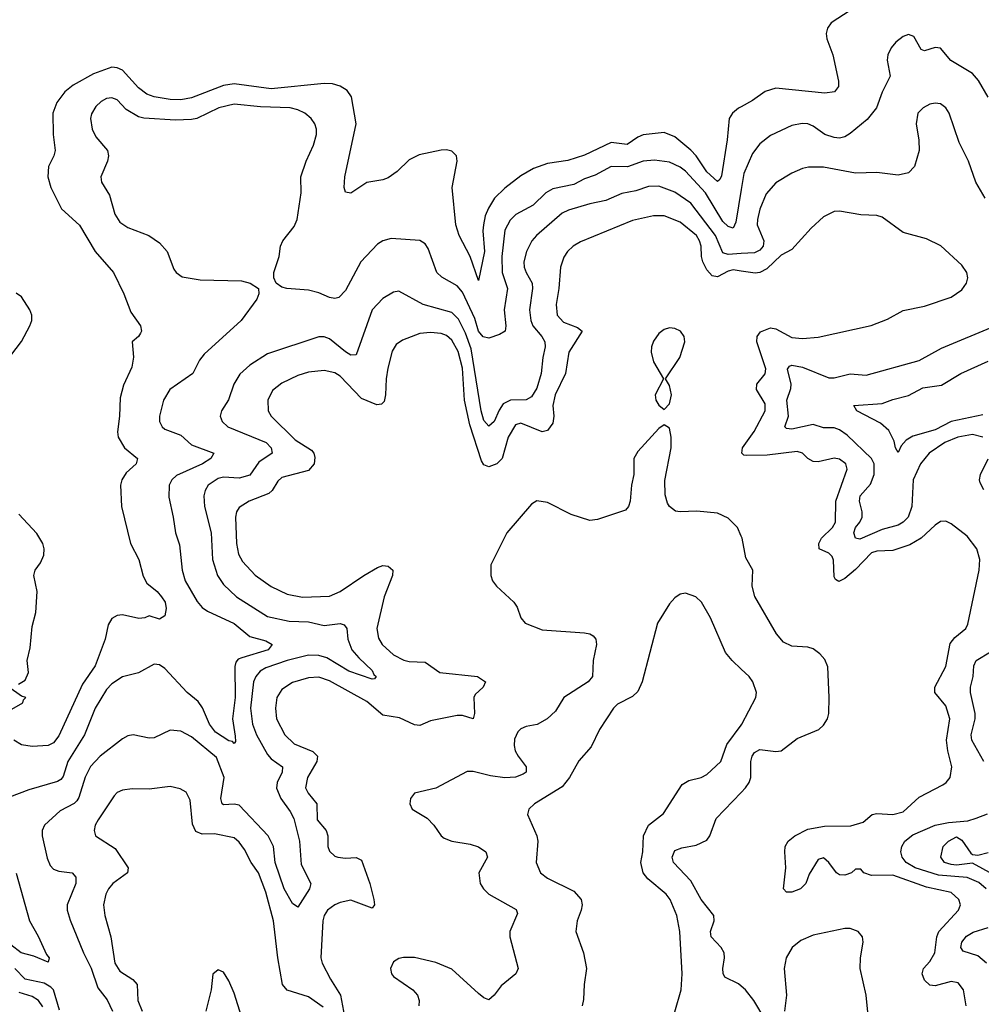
# Model space of a CAD drawing. Header units: inches. Extents: x 1694797 to 1849917, y 907313 to 1017959.
# Tile 649 of 656: x 1817283 to 1820904, y 943656 to 947362. Entities that reach past the tile are written whole.
import ezdxf

# ---------------------------------------------------------------- set-up
doc = ezdxf.new("R2010")
doc.units = ezdxf.units.IN
doc.header["$MEASUREMENT"] = 0
doc.layers.add('B8914', color=7, linetype='Continuous')
doc.layers.add('B8924', color=7, linetype='Continuous')

msp = doc.modelspace()

# ---------------------------------------------------------------- linework, layer by layer
at = {"layer": 'B8914', "color": 5}
for points, elevation in [([(1820000, 947034.1), (1819990, 947028.6), (1819967.4, 947010), (1819954.1, 946990), (1819946.8, 946910), (1819925.8, 946774.2), (1819919.5, 946760.5), (1819910, 946753.3), (1819870, 946789.5), (1819830, 946849.9), (1819810, 946871.3), (1819750, 946920.9), (1819710, 946937.2), (1819630, 946928.6), (1819610, 946920.4), (1819570, 946892.3), (1819510, 946899.9), (1819410, 946852.2), (1819347.5, 946832.5), (1819270, 946821), (1819218, 946802), (1819170, 946773.7), (1819110, 946727.8), (1819071.1, 946690), (1819047.6, 946652.4), (1819036, 946624), (1819029.2, 946590), (1819027, 946567), (1819033, 946490), (1819010, 946380.7), (1818979.3, 946470), (1818937.3, 946550), (1818924.8, 946590), (1818911.8, 946730), (1818929.7, 946830), (1818927.3, 946850), (1818910, 946867.3), (1818890, 946872.4), (1818870, 946871), (1818787.2, 946852.8), (1818750, 946834.7), (1818703.8, 946790), (1818670, 946766.9), (1818650, 946758.9), (1818590, 946749.6), (1818530, 946709.6), (1818510, 946712.7), (1818504.2, 946730), (1818507, 946770), (1818549.4, 946970), (1818532, 947072), (1818515.6, 947095.6), (1818490, 947112.2), (1818460.4, 947120.4), (1818430, 947122), (1818230, 947101.5), (1818090, 947120.9), (1818050, 947114.9), (1817930, 947068), (1817890, 947060.4), (1817850, 947061), (1817790, 947071), (1817761.6, 947081.6), (1817730, 947105.4), (1817670, 947171.7), (1817650, 947181.3), (1817630, 947183.2), (1817561.3, 947158.7), (1817484.5, 947115.5), (1817452.8, 947090), (1817422.7, 947050), (1817408, 947010), (1817409.5, 946929.5), (1817417.1, 946870), (1817412.2, 946850), (1817391.9, 946810), (1817389, 946770), (1817400.1, 946730), (1817440.6, 946650), (1817508.9, 946588.9), (1817567.3, 946490), (1817636.8, 946410), (1817674.9, 946330), (1817701.3, 946261.3), (1817737.8, 946210), (1817741.3, 946190), (1817738, 946182), (1817730.3, 946169.7), (1817706.4, 946150), (1817711.8, 946091.8), (1817705.9, 946054.1), (1817673.8, 945986.1), (1817661.8, 945938.1), (1817659.3, 945870), (1817651.2, 945810), (1817653.6, 945790), (1817677.8, 945750), (1817727, 945710), (1817721.1, 945690), (1817684, 945656), (1817667.6, 945630), (1817663.2, 945610), (1817666.3, 945530), (1817700.2, 945390), (1817731.1, 945330), (1817747.7, 945267.7), (1817761.5, 945241.5), (1817800.2, 945210), (1817817.5, 945190), (1817830.9, 945170), (1817834.8, 945145.2), (1817830, 945118), (1817810, 945105.2), (1817770, 945118), (1817754, 945110), (1817732.1, 945107.9), (1817670, 945121.5), (1817650, 945119.1), (1817630, 945108), (1817616.2, 945083.8), (1817605.4, 945030), (1817567.8, 944930), (1817519.2, 944860.8), (1817430, 944666.6), (1817410, 944640.5), (1817390, 944629.7), (1817330, 944626.6), (1817290, 944632.7), (1817261.2, 944650)], 620), ([(1820000, 946722.8), (1819979.6, 946600.3), (1819970, 946577.1), (1819950, 946582.9), (1819930, 946602.3), (1819864.9, 946710), (1819790, 946792), (1819770, 946806.7), (1819730, 946825.2), (1819672.7, 946832.7), (1819630, 946829), (1819571.5, 946808.5), (1819510, 946809.9), (1819450, 946776.7), (1819410, 946762.5), (1819370, 946741.3), (1819290, 946725.8), (1819263.8, 946710), (1819216.2, 946663.8), (1819150.9, 946629.1), (1819130, 946607.8), (1819110.1, 946570), (1819099, 946470), (1819099.9, 946410), (1819119.3, 946350), (1819107.3, 946270), (1819114, 946210), (1819110.9, 946190), (1819090, 946176.4), (1819050, 946162.8), (1819028.2, 946168.2), (1819010.7, 946190), (1818996.7, 946236.7), (1818950, 946336.7), (1818930, 946359.6), (1818872.5, 946392.5), (1818854.2, 946410), (1818820.9, 946500.9), (1818810, 946518), (1818790, 946531.1), (1818682, 946538), (1818650, 946529.8), (1818630, 946516.4), (1818567.2, 946450), (1818510, 946342), (1818484.1, 946315.9), (1818470, 946312.1), (1818450, 946316.8), (1818410, 946334.2), (1818370, 946344.1), (1818288.7, 946350), (1818270, 946355.1), (1818249.3, 946370), (1818239.6, 946390), (1818240.5, 946410), (1818260.4, 946470), (1818265.6, 946510), (1818274.2, 946530), (1818316.9, 946583.1), (1818327.5, 946610), (1818342.8, 946710), (1818341.6, 946770), (1818361.1, 946830), (1818389.8, 946890), (1818400.4, 946930), (1818401, 946950), (1818393.7, 946970), (1818380.4, 946990), (1818356.4, 947010), (1818330, 947023), (1818301.2, 947030), (1818190, 947033.9), (1818090, 947043.9), (1818033.1, 947030), (1817949.7, 946990.3), (1817930, 946985.7), (1817870, 946984.3), (1817750.8, 946990.8), (1817730, 946995.9), (1817684, 947024), (1817650, 947060.7), (1817630, 947068.3), (1817610, 947065.2), (1817590, 947054.6), (1817570, 947035.6), (1817552.9, 947007.1), (1817550.2, 946990), (1817555.5, 946950), (1817570, 946921.1), (1817613.4, 946870), (1817617.4, 946850), (1817614.3, 946830), (1817589.1, 946770), (1817591.6, 946750), (1817621.5, 946701.5), (1817640.7, 946630), (1817660.1, 946600.1), (1817690, 946579.7), (1817769.3, 946549.3), (1817810, 946521.7), (1817838.5, 946490), (1817863.1, 946423.1), (1817872.4, 946410), (1817894.3, 946394.3), (1817963.1, 946383.1), (1818118.4, 946378.4), (1818150.8, 946370), (1818182, 946350), (1818183.8, 946330), (1818175.8, 946310), (1818117.3, 946230), (1817977.2, 946102.8), (1817959.8, 946080.2), (1817934.9, 946030), (1817848.3, 945970), (1817824.1, 945930), (1817809.2, 945870), (1817809.2, 945850), (1817819.1, 945830), (1817830, 945820.2), (1817890, 945798), (1817930, 945761.3), (1818014.3, 945730), (1818003.2, 945710), (1817971, 945690), (1817874, 945646), (1817856.3, 945630), (1817845.9, 945610), (1817844.2, 945564.2), (1817861.3, 945490), (1817869.3, 945430), (1817884.8, 945384.8), (1817894.6, 945290), (1817905.8, 945250), (1817951.3, 945171.3), (1817970, 945149.4), (1817990, 945135.8), (1818090, 945088.9), (1818150, 945040.4), (1818210, 945024.1), (1818233.7, 945010), (1818218.2, 944990), (1818119.6, 944960.4), (1818105.7, 944954.3), (1818096.5, 944943.5), (1818092.5, 944927.5), (1818093.8, 944810), (1818084.1, 944730), (1818094.9, 944665.1), (1818095.4, 944644.6), (1818090, 944636.9), (1818084.4, 944644.4), (1818070, 944647.1), (1818020.3, 944680.3), (1817997.4, 944710), (1817971.4, 944771.4), (1817955, 944795), (1817913.3, 944830), (1817830, 944919.2), (1817810, 944933.1), (1817790, 944935.6), (1817730, 944903.5), (1817670, 944888.9), (1817630, 944862), (1817610, 944840.7), (1817567.4, 944770), (1817527.2, 944670), (1817464.4, 944570), (1817446.3, 944513.7), (1817437.7, 944502.3), (1817425.7, 944494.3), (1817317.5, 944462.5), (1817245, 944435)], 640), ([(1820000, 946481.5), (1819950, 946478.5), (1819930, 946484), (1819902.9, 946550), (1819810, 946670.9), (1819750, 946712.9), (1819690, 946735.3), (1819650, 946733.6), (1819602.3, 946717.7), (1819550, 946708.1), (1819490, 946681.1), (1819430, 946668.7), (1819350, 946645.2), (1819326, 946634), (1819228.5, 946550), (1819211.6, 946530), (1819191, 946489), (1819181.7, 946450), (1819182.7, 946430), (1819190, 946410.3), (1819212.5, 946370), (1819214.2, 946350), (1819202.6, 946270), (1819207.2, 946230), (1819215.7, 946210), (1819248.9, 946170), (1819259.8, 946150), (1819261.5, 946130), (1819252.3, 946090), (1819246.2, 946030), (1819230, 945974.8), (1819210, 945942.5), (1819190, 945931), (1819130.7, 945929.3), (1819103.7, 945916.3), (1819087.9, 945892.1), (1819070, 945848.9), (1819050, 945832.3), (1819030, 945853.1), (1819020.3, 945890), (1818983.5, 946123.5), (1818961.9, 946181.9), (1818935.1, 946235.1), (1818910, 946259.9), (1818801.7, 946290), (1818710, 946339.8), (1818690, 946336.4), (1818650, 946311.9), (1818610.6, 946269.4), (1818550, 946100.4), (1818530, 946099.1), (1818510, 946111.2), (1818450, 946161.2), (1818430, 946167.8), (1818410, 946167.7), (1818216.3, 946103.7), (1818150, 946062), (1818112.1, 946027.9), (1818089.6, 945990.4), (1818068.8, 945931.2), (1818043.1, 945890), (1818037.4, 945870), (1818046, 945850), (1818066.5, 945830), (1818211, 945770), (1818230.2, 945750), (1818233.6, 945730), (1818183.2, 945696.8), (1818150, 945646.9), (1818110, 945636.1), (1818050, 945640.4), (1818030, 945635.5), (1817992.6, 945610), (1817980.8, 945590), (1817976.6, 945570), (1817978.8, 945530), (1818003.4, 945430), (1818009.6, 945330), (1818027.8, 945270), (1818050, 945236.3), (1818099, 945190), (1818215.8, 945115.8), (1818297.4, 945097.4), (1818370, 945095.6), (1818430, 945081.3), (1818489.3, 945089.3), (1818504.3, 945084.3), (1818515.2, 945070), (1818518.5, 945030), (1818533.9, 944990), (1818559.5, 944959.5), (1818610, 944912.5), (1818616.9, 944896.9), (1818625.3, 944890), (1818619.4, 944880.6), (1818610, 944879.2), (1818521.8, 944910), (1818439.3, 944959.3), (1818410, 944968.2), (1818370.1, 944969.9), (1818290, 944949.5), (1818210, 944922.2), (1818188.8, 944910), (1818172.5, 944890), (1818163.9, 944870), (1818152.5, 944770), (1818159.4, 944710), (1818175, 944670), (1818215.9, 944595.9), (1818230, 944579.8), (1818272.5, 944550), (1818271.3, 944530), (1818251.9, 944490), (1818250, 944468.7), (1818265.8, 944430), (1818301.8, 944381.8), (1818314.8, 944354.8), (1818336.1, 944270), (1818342.3, 944182.3), (1818379.6, 944110), (1818374, 944090), (1818330, 944021.6), (1818310, 944034.8), (1818279.2, 944090), (1818245.6, 944190), (1818238.7, 944250), (1818218.8, 944290), (1818110, 944405), (1818090, 944409.3), (1818050, 944406), (1818045.1, 944410), (1818040.8, 944430), (1818053.3, 944510), (1818024.6, 944584.6), (1817930, 944662.9), (1817890, 944683.7), (1817850, 944687.6), (1817790, 944658.2), (1817770, 944657.8), (1817710, 944669.8), (1817690, 944666.6), (1817670, 944654.8), (1817585.9, 944590), (1817550, 944550.6), (1817530.2, 944510.2), (1817506, 944434), (1817498, 944422), (1817488.1, 944411.9), (1817435.5, 944384.5), (1817376.5, 944330), (1817367.9, 944310), (1817368.1, 944290), (1817386.3, 944206.3), (1817397.6, 944177.6), (1817410, 944164.7), (1817430, 944157.1), (1817480.7, 944150), (1817494.7, 944134.7), (1817494.6, 944110), (1817461.7, 944030), (1817461.6, 944010), (1817472.9, 943972.9), (1817522.9, 943850), (1817552, 943792), (1817577.7, 943717.7), (1817611.9, 943671.9), (1817632.2, 943630)], 660), ([(1820000, 946415.9), (1819970, 946420.8), (1819950, 946416), (1819910, 946393.5), (1819890, 946397.9), (1819870, 946420.4), (1819854.9, 946450), (1819849.6, 946470), (1819848.7, 946510), (1819843.1, 946530), (1819830.7, 946550), (1819770, 946600.2), (1819710, 946623.4), (1819670, 946623.9), (1819590, 946605.5), (1819394, 946526), (1819366.7, 946510), (1819346.2, 946490), (1819331.4, 946468.6), (1819319.4, 946430), (1819313.2, 946350), (1819302.6, 946290), (1819307.1, 946250), (1819330, 946223.9), (1819382.9, 946202.9), (1819400.8, 946190), (1819350.7, 946110), (1819337.9, 946030), (1819298.8, 945950), (1819290.6, 945910), (1819293.6, 945870), (1819290, 945843), (1819270, 945815.9), (1819250, 945810.6), (1819170, 945843.2), (1819150, 945836.8), (1819122.2, 945790), (1819099.2, 945710), (1819079.5, 945690), (1819050, 945678.5), (1819030, 945686), (1819021.8, 945701.8), (1818977.5, 945837.5), (1818958, 945930), (1818950.9, 946050), (1818933.4, 946113.4), (1818910, 946155.8), (1818890, 946173.4), (1818870, 946180.9), (1818830, 946184.9), (1818790, 946180.5), (1818724.4, 946155.6), (1818700.3, 946139.7), (1818685.7, 946114.3), (1818669.6, 946050.4), (1818662.7, 946010), (1818661, 945950), (1818654.8, 945925.2), (1818645.3, 945914.7), (1818628.2, 945911.8), (1818570, 945935.5), (1818490, 946019.9), (1818470, 946032.2), (1818430, 946041.5), (1818370, 946035.3), (1818330, 946022.3), (1818270, 945994.2), (1818234.4, 945965.6), (1818217, 945930), (1818219.1, 945890), (1818229.4, 945870), (1818320.8, 945780.8), (1818381.3, 945741.3), (1818390.7, 945730), (1818394, 945714), (1818392.1, 945690), (1818370, 945665.1), (1818270, 945638.1), (1818255, 945625), (1818233.7, 945590), (1818221.3, 945578.7), (1818146.5, 945550), (1818110, 945526), (1818099.8, 945510), (1818095.7, 945490), (1818099.8, 945390), (1818107.3, 945350), (1818122.3, 945322.3), (1818170, 945271), (1818230, 945228.2), (1818290, 945199.5), (1818348.5, 945188.5), (1818450, 945191.8), (1818490, 945210.1), (1818578.2, 945270), (1818630, 945299.5), (1818650, 945307), (1818670, 945305.5), (1818687.6, 945290), (1818687, 945270), (1818655.3, 945190), (1818628.1, 945070), (1818633.8, 945033.8), (1818647.5, 945010), (1818690, 944970.9), (1818730, 944951.4), (1818750, 944945.8), (1818810, 944943.8), (1818864.4, 944904.4), (1819006.8, 944890), (1819037.4, 944870), (1819027.8, 944850), (1818997.9, 944822.1), (1818992.5, 944810), (1818995.9, 944750), (1818990.1, 944729.9), (1818950, 944742.3), (1818930, 944743.4), (1818830, 944722.7), (1818790, 944705.5), (1818770, 944707.6), (1818713.5, 944733.5), (1818650, 944743.8), (1818590, 944795.2), (1818450, 944873.3), (1818410, 944886.7), (1818370, 944885.1), (1818310, 944866.6), (1818270, 944840.7), (1818251.4, 944810), (1818245.7, 944770), (1818249.6, 944730), (1818281, 944670), (1818316.1, 944636.1), (1818387.1, 944607.1), (1818404.6, 944590), (1818402.4, 944570), (1818366.2, 944510), (1818359.8, 944470), (1818369.4, 944450), (1818401.5, 944410), (1818403.4, 944350), (1818436.8, 944310), (1818443.3, 944290), (1818443, 944250), (1818450, 944232.2), (1818470, 944213.8), (1818480.5, 944210), (1818510, 944205.9), (1818550, 944207.8), (1818570, 944198.5), (1818601.5, 944110), (1818616.8, 944050), (1818619.6, 944030), (1818610, 944017.4), (1818530, 944047.3), (1818490, 944039.2), (1818469.3, 944030), (1818442.5, 944010), (1818429, 943990), (1818424.2, 943970), (1818416.8, 943830), (1818421.9, 943810), (1818453.4, 943750), (1818490.9, 943690), (1818510.1, 943590)], 680), ([(1817230, 946071.1), (1817290, 946150.2), (1817321.3, 946210), (1817328.5, 946230), (1817328.4, 946250), (1817321.7, 946270), (1817290, 946319.2), (1817270, 946332.3)], 620), ([(1820000, 945418), (1819985.1, 945450), (1819950, 945485.1), (1819910, 945504.8), (1819832.4, 945512.4), (1819770, 945509.1), (1819752.3, 945512.3), (1819730, 945529.8), (1819722.3, 945542.3), (1819713.4, 945573.5), (1819712.1, 945627.9), (1819735.6, 945750), (1819736.3, 945790), (1819730, 945824), (1819710, 945837.2), (1819690, 945822.9), (1819610, 945736.9), (1819594.9, 945710), (1819595.8, 945650), (1819586.2, 945610), (1819581.1, 945550), (1819575.5, 945530), (1819564.1, 945515.9), (1819459, 945481), (1819430, 945477.3), (1819359.6, 945499.6), (1819270, 945545), (1819230, 945551), (1819210, 945538.9), (1819117.3, 945430), (1819057.3, 945310), (1819057.4, 945270), (1819063.1, 945250), (1819078.4, 945230), (1819143.2, 945170), (1819155.8, 945150), (1819170.3, 945110), (1819186.7, 945090), (1819250, 945065.1), (1819410, 945054), (1819430.1, 945050.1), (1819442.1, 945042.1), (1819452.2, 945030), (1819454.5, 945010), (1819442.7, 944950), (1819440.2, 944890), (1819423.6, 944870), (1819331.4, 944810), (1819300.9, 944759.1), (1819269.5, 944730.5), (1819231.2, 944708.8), (1819190, 944701.2), (1819170, 944692.8), (1819158.7, 944681.3), (1819146.2, 944653.8), (1819145.4, 944630), (1819149.2, 944610), (1819159.6, 944590), (1819190.1, 944550), (1819190.1, 944530), (1819178.5, 944521.5), (1819149.3, 944510.7), (1819110, 944508.4), (1819055.7, 944515.7), (1818990, 944531.7), (1818967.6, 944532.4), (1818850, 944469.8), (1818769.2, 944450.8), (1818754, 944430), (1818752, 944410), (1818761.3, 944390), (1818816.9, 944356.9), (1818842.8, 944330), (1818869.4, 944289.4), (1818880.7, 944280.7), (1818910, 944270.2), (1818978.9, 944258.9), (1819010, 944247.8), (1819037.6, 944230), (1819044.1, 944210), (1819011.3, 944150), (1819017.3, 944110), (1819029, 944090), (1819048.9, 944070), (1819152.9, 944012.9), (1819157.2, 943997.2), (1819128.3, 943930), (1819128.3, 943910), (1819160.2, 943790), (1819151.2, 943770), (1819095.3, 943724.7), (1819070, 943689.7), (1819050, 943672.7), (1819030, 943679.5), (1819010, 943695.9), (1818910, 943788.3), (1818850, 943813.6), (1818770, 943831.7), (1818728, 943831.9), (1818710, 943828.7), (1818690, 943815.6), (1818678.6, 943790), (1818682.4, 943770), (1818690, 943760.3), (1818763.2, 943710), (1818780.6, 943690), (1818787.3, 943670), (1818786, 943650)], 720), ([(1817278.8, 944861.2), (1817303.9, 944876.1), (1817315.8, 944904.2), (1817311.1, 944950), (1817322.8, 944997.2), (1817330, 945077.3), (1817343.7, 945130), (1817348.8, 945210), (1817335.9, 945270), (1817341.7, 945290), (1817362, 945318), (1817373.8, 945346.2), (1817375.2, 945370), (1817370.7, 945390), (1817347.7, 945427.7), (1817280.4, 945500.4)], 620), ([(1820000, 944917.7), (1819965.4, 944950), (1819940.4, 944980.4), (1819884, 945110), (1819850, 945169.4), (1819829, 945190), (1819790, 945203.7), (1819770, 945199.3), (1819750, 945186), (1819730, 945162.7), (1819684.9, 945090), (1819626.3, 944870), (1819610, 944832.6), (1819590, 944813.8), (1819534.1, 944785.9), (1819518.4, 944770), (1819466.2, 944690), (1819435.3, 944624.7), (1819388.3, 944571.7), (1819352.6, 944510), (1819325.1, 944474.9), (1819221.3, 944410), (1819199.5, 944390), (1819194.9, 944370), (1819230.3, 944290), (1819234.3, 944270), (1819227.8, 944190), (1819244.6, 944150), (1819270.5, 944130), (1819370, 944082), (1819396.5, 944050), (1819400.7, 944030), (1819397.6, 944010), (1819382, 943970), (1819376.9, 943930), (1819405.3, 943850), (1819416.9, 943790), (1819407.9, 943730), (1819405.8, 943674.1), (1819400.3, 943650)], 740), ([(1817252.9, 944767.1), (1817295.3, 944790), (1817298, 944802), (1817306, 944810), (1817290, 944815.3), (1817242.7, 944850)], 620), ([(1819750, 943627.3), (1819774, 943710), (1819777.2, 943770), (1819769.1, 943930), (1819756.8, 943990), (1819732.2, 944050), (1819717.1, 944070), (1819647.8, 944127.8), (1819629.9, 944150), (1819622.3, 944190), (1819629.5, 944230), (1819632.2, 944290), (1819650, 944330.2), (1819706.7, 944373.3), (1819776.8, 944483.2), (1819802.4, 944497.6), (1819849.4, 944510), (1819870, 944520.7), (1819922.4, 944570), (1819945.8, 944634.2), (1820000, 944706.9)], 740), ([(1818425.4, 943645.4), (1818370, 943683.9), (1818290, 943708.7), (1818273.2, 943730), (1818254.7, 943830), (1818238.8, 943970), (1818210, 944077.3), (1818181.7, 944150), (1818154.8, 944190), (1818130, 944238.7), (1818110, 944266.6), (1818090, 944282.8), (1818016.8, 944296.8), (1817970, 944296.1), (1817945.7, 944305.7), (1817933.2, 944333.2), (1817924.6, 944424.6), (1817910, 944454.7), (1817886.7, 944466.7), (1817850, 944476), (1817770, 944465.3), (1817706.3, 944466.3), (1817670, 944462), (1817650, 944452.4), (1817638.9, 944441), (1817579, 944350), (1817567.6, 944330), (1817563.2, 944310), (1817569, 944290), (1817642.5, 944242.5), (1817691.5, 944170), (1817689.3, 944150), (1817634.3, 944110), (1817618, 944090), (1817607.5, 944070), (1817598.3, 944030), (1817603.1, 943990), (1817626, 943910), (1817641.5, 943810), (1817660.2, 943780.2), (1817709.2, 943749.2), (1817725.3, 943730), (1817727.7, 943670), (1817744.6, 943630)], 680), ([(1820000, 943723.8), (1819990, 943732.7), (1819938.2, 943758.2), (1819931.7, 943771.7), (1819930.6, 943790), (1819937, 943830), (1819935.2, 943850), (1819924.1, 943870), (1819886.4, 943910), (1819883.8, 943930), (1819898.4, 943970), (1819896.7, 943990), (1819849.4, 944050), (1819810, 944120.5), (1819744.2, 944190), (1819739.4, 944210), (1819750, 944234), (1819775.7, 944244.3), (1819830, 944255), (1819870, 944274), (1819881.1, 944290), (1819905.1, 944354.9), (1820000, 944453.3)], 720), ([(1817270, 944148.9), (1817320.2, 943970), (1817352.7, 943912.7), (1817383.7, 943843.7), (1817394.6, 943830), (1817390, 943814), (1817336.9, 943836.9), (1817288.3, 943850), (1817250, 943879.4)], 640), ([(1817433.2, 943633.2), (1817410, 943709.8), (1817400.6, 943720.6), (1817375.1, 943735.1), (1817303.6, 943750), (1817265.4, 943790)], 660), ([(1818125.8, 943585.8), (1818090, 943697), (1818070, 943743.7), (1818050, 943777), (1818030, 943786), (1818010.5, 943769.5), (1818003.9, 943710), (1817984, 943630)], 720), ([(1817370, 943645.7), (1817354.3, 943670), (1817330, 943684.8), (1817280.5, 943700.5)], 680)]:
    msp.add_lwpolyline(points, dxfattribs=dict(at, elevation=elevation))
at = {"layer": 'B8914', "color": 5, "elevation": 720}
msp.add_lwpolyline([(1819730, 946202), (1819710, 946196.3), (1819690, 946180.5), (1819670, 946152), (1819662, 946130), (1819660.8, 946110), (1819670, 946074), (1819707.7, 946010), (1819675.8, 945950), (1819678.4, 945930), (1819690, 945910.7), (1819710, 945894.8), (1819730, 945916), (1819736.8, 945950), (1819730, 945985.2), (1819714, 946010), (1819768.2, 946090), (1819787.1, 946150), (1819785.1, 946170), (1819771.5, 946190), (1819750, 946199.7)], close=True, dxfattribs=at)
at = {"layer": 'B8924', "color": 5}
for points, elevation in [([(1820410, 947396.5), (1820338.5, 947350), (1820324.2, 947330), (1820319.7, 947310), (1820322, 947290), (1820345, 947230), (1820366.3, 947130), (1820365.7, 947110), (1820350.4, 947090), (1820314.6, 947085.4), (1820130, 947104.2), (1820090, 947091.3), (1820042.6, 947057.4), (1820000, 947034.1)], 620), ([(1820930, 947069.8), (1820892.6, 947132.6), (1820870, 947159.8), (1820788.7, 947208.7), (1820750, 947255.1), (1820730, 947256.9), (1820690, 947244.7), (1820677.2, 947250), (1820650, 947298.4), (1820630, 947306.6), (1820610, 947298.9), (1820582.2, 947277.8), (1820564.3, 947255.7), (1820551.5, 947230), (1820549, 947210), (1820560.3, 947150), (1820530.6, 947089.4), (1820509.3, 947030), (1820473.5, 946986.5), (1820410, 946934), (1820390, 946921.3), (1820370, 946916.2), (1820350, 946918.5), (1820314.7, 946930), (1820270, 946961.6), (1820250, 946969.8), (1820228.6, 946971.4), (1820190, 946963.8), (1820110, 946926.6), (1820070, 946894.8), (1820042, 946858), (1820010, 946783), (1820000, 946722.8)], 640), ([(1820917.6, 946690), (1820882.7, 946750), (1820856, 946830), (1820820, 946900), (1820783.1, 947010), (1820770, 947029.6), (1820750, 947045.1), (1820730, 947048.3), (1820710, 947043.9), (1820684.2, 947030), (1820664.4, 947010), (1820658, 946970), (1820668.4, 946908.4), (1820669.3, 946870), (1820652.1, 946810), (1820630, 946785.6), (1820590, 946776.2), (1820510, 946787.1), (1820430, 946784), (1820310, 946807.1), (1820253, 946807), (1820230, 946802), (1820190, 946784.5), (1820130, 946747.3), (1820093.8, 946706.2), (1820070, 946648.2), (1820060.6, 946610), (1820060.3, 946590), (1820084.7, 946530), (1820082.7, 946510), (1820070, 946493.9), (1820050, 946484.5), (1820000, 946481.5)], 660), ([(1820846.8, 943650), (1820836.2, 943710), (1820816.8, 943736.8), (1820790, 943742), (1820730, 943725.5), (1820710, 943727.5), (1820690, 943747), (1820680.9, 943770), (1820685.5, 943790), (1820710, 943816.3), (1820728.3, 943850), (1820735.9, 943910), (1820743.4, 943930), (1820818, 944010), (1820825.3, 944030), (1820819.4, 944050), (1820790, 944076.7), (1820697.2, 944097.2), (1820570, 944141.3), (1820490, 944140.2), (1820461.6, 944150), (1820450, 944164.5), (1820430, 944164.5), (1820415.5, 944150), (1820390, 944141.6), (1820370, 944142.8), (1820358.9, 944150), (1820330, 944189.6), (1820310, 944207), (1820290, 944200.9), (1820254.9, 944145.1), (1820242.4, 944110), (1820222.8, 944090), (1820190, 944078.3), (1820170, 944078.3), (1820159.1, 944090), (1820167.4, 944170), (1820163.5, 944230), (1820165.1, 944250), (1820176.4, 944270), (1820201.1, 944290), (1820250, 944314.8), (1820313.3, 944326.7), (1820413, 944327), (1820458.3, 944341.7), (1820492.3, 944370), (1820510, 944374.4), (1820570, 944370.7), (1820610, 944380.8), (1820670, 944435), (1820758.6, 944481.4), (1820771.5, 944490), (1820786.9, 944510), (1820793.3, 944550), (1820777.1, 944610), (1820772.3, 944650), (1820785.3, 944730), (1820770, 944778.9), (1820729, 944830), (1820728.2, 944850), (1820770, 944926.7), (1820786, 945014), (1820803.7, 945036.3), (1820845.3, 945070), (1820853.4, 945086.6), (1820895, 945290), (1820897.6, 945330), (1820887.2, 945370), (1820850, 945417.3), (1820790, 945464.4), (1820770, 945473.7), (1820750, 945473.3), (1820730, 945459.8), (1820677.6, 945410), (1820634.3, 945385.7), (1820570, 945364.5), (1820510, 945361.3), (1820490, 945354.5), (1820430, 945292.9), (1820390, 945258), (1820366.7, 945246.7), (1820354.8, 945254.8), (1820350, 945265.1), (1820347.4, 945327.4), (1820341.6, 945341.6), (1820330, 945354.1), (1820292.8, 945370), (1820292.2, 945390), (1820302.1, 945410), (1820342.9, 945450), (1820354.2, 945470), (1820356.4, 945550), (1820399.1, 945670), (1820393.5, 945690), (1820370, 945707.1), (1820350, 945711.9), (1820290, 945697.2), (1820270, 945698.3), (1820250, 945709.8), (1820230, 945729.8), (1820210, 945736.8), (1820097.6, 945722.4), (1820021.3, 945721.3), (1820010, 945722.8), (1820001.5, 945730), (1820004.5, 945750), (1820048.3, 945811.7), (1820090.4, 945890), (1820090, 945916.4), (1820056.7, 945970), (1820058.9, 945990), (1820090, 946029.2), (1820091.8, 946048.2), (1820058.1, 946150), (1820059.9, 946170), (1820072.5, 946187.5), (1820110, 946201.9), (1820130, 946198.4), (1820190, 946166), (1820230, 946161.7), (1820290, 946166.8), (1820489.1, 946210.9), (1820550, 946234.7), (1820610, 946266.9), (1820690, 946283.2), (1820790, 946318), (1820830, 946345.3), (1820848, 946370), (1820852.6, 946390), (1820849.6, 946410), (1820830, 946437.6), (1820750.7, 946510.7), (1820697.3, 946537.3), (1820610, 946560.4), (1820530, 946618.7), (1820510, 946624.8), (1820450, 946627.4), (1820370, 946641.8), (1820350, 946640.5), (1820310, 946619.7), (1820262.7, 946577.3), (1820190, 946497.3), (1820150, 946475.8), (1820095.9, 946424.1), (1820070, 946410.8), (1820052.6, 946407.4), (1820000, 946415.9)], 680), ([(1820910, 945790.6), (1820870, 945800.4), (1820814.9, 945790), (1820766.5, 945770), (1820707.1, 945730), (1820674.8, 945690), (1820647, 945630), (1820642.2, 945530), (1820628.6, 945490), (1820609.6, 945470.3), (1820590, 945459), (1820530, 945442.9), (1820446.9, 945406.9), (1820430.5, 945410.6), (1820423.6, 945430), (1820429.9, 945450), (1820446.7, 945470), (1820454.7, 945490), (1820455.5, 945510), (1820445.3, 945550), (1820447.6, 945570), (1820486.2, 945613.8), (1820499.9, 945650), (1820499.9, 945690), (1820490.8, 945710), (1820398.6, 945798.6), (1820370, 945818.5), (1820350, 945826.2), (1820310, 945825.9), (1820270, 945838.4), (1820190, 945820.3), (1820170, 945822.6), (1820163.7, 945830), (1820177.6, 945870), (1820172, 945930), (1820186.8, 945973.2), (1820187.2, 945990), (1820173.8, 946046.2), (1820181.9, 946058.1), (1820190, 946061.2), (1820230, 946053.5), (1820330, 946014.1), (1820350, 946014.4), (1820410, 946028.4), (1820470, 946024.3), (1820670, 946078.8), (1820753.9, 946126.1), (1820956.3, 946210)], 660), ([(1820910, 945874.2), (1820790, 945849.9), (1820730, 945817.5), (1820645.4, 945794.6), (1820620.3, 945779.7), (1820602, 945758), (1820590, 945732.3), (1820580.5, 945750), (1820575.8, 945775.8), (1820555.3, 945815.3), (1820523.6, 945843.6), (1820434.5, 945890), (1820424, 945910), (1820530, 945917.6), (1820570, 945932.9), (1820630, 945947.6), (1820683.9, 945976.1), (1820753.7, 945986.3), (1820826.4, 946030), (1820930, 946076.4)], 640), ([(1820912.8, 945592.8), (1820899.1, 945619.1), (1820896.5, 945630), (1820900.7, 945650), (1820930, 945708.5)], 660), ([(1820000, 944453.3), (1820016.1, 944470), (1820029.2, 944490), (1820035.3, 944510), (1820035.8, 944570), (1820040.5, 944590), (1820050, 944603.8), (1820070, 944614.5), (1820130, 944607.2), (1820150, 944609.3), (1820210, 944656.5), (1820291.8, 944690), (1820310, 944706.4), (1820324, 944730), (1820329.8, 944750.2), (1820330.9, 944810), (1820325.9, 944925.9), (1820314, 944954), (1820295.2, 944975.2), (1820270, 944993.5), (1820250, 944999.8), (1820190, 945003.4), (1820159.2, 945019.2), (1820132.5, 945050), (1820050.4, 945190.4), (1820040.8, 945230), (1820043.4, 945290), (1820016.7, 945336.7), (1820003.7, 945410), (1820000, 945418)], 720), ([(1820913.5, 944570), (1820868.4, 944650), (1820865.9, 944670), (1820880.8, 944730), (1820881.1, 944750), (1820863.2, 944830), (1820863.1, 944850), (1820872.6, 944890), (1820875.4, 944930), (1820884, 944950), (1820937.8, 944982.2)], 660), ([(1820000, 944706.9), (1820002.3, 944710), (1820054.7, 944810), (1820057.4, 944830), (1820043.5, 944870), (1820029.7, 944890), (1820000, 944917.7)], 740), ([(1820921.6, 944090), (1820894, 944114), (1820850, 944133.4), (1820742.2, 944142.2), (1820654.3, 944170), (1820620.9, 944190), (1820605.5, 944210), (1820601.2, 944230), (1820604.9, 944250), (1820615.2, 944270), (1820645.9, 944294.1), (1820730, 944330.6), (1820779.8, 944340.2), (1820853.5, 944346.5), (1820884.1, 944355.9), (1820926.8, 944373.2)], 660), ([(1820973.5, 944130), (1820870, 944186.4), (1820810, 944179.7), (1820790, 944181.5), (1820765.4, 944190), (1820750.8, 944210), (1820760.4, 944250), (1820779.5, 944270), (1820810, 944285.6), (1820830, 944273.3), (1820864.2, 944224.2), (1820870, 944219.4), (1820890, 944216.8), (1820930, 944226.7)], 640), ([(1820484.2, 943550), (1820469.8, 943689.8), (1820447.6, 943790), (1820448.2, 943830), (1820458.8, 943890), (1820456.8, 943910), (1820440.5, 943930), (1820410, 943940.8), (1820390, 943941.2), (1820270, 943915.4), (1820224.6, 943895.4), (1820191.7, 943870), (1820169.2, 943830), (1820161.2, 943790), (1820170.2, 943690), (1820162.6, 943630)], 720), ([(1820923, 943810), (1820890, 943837.5), (1820835.6, 943855.6), (1820827.1, 943870), (1820830.5, 943890), (1820847.4, 943912.6), (1820872.9, 943927.1), (1820930, 943945.2)], 660), ([(1820090, 943598), (1820047.1, 943670), (1820015.6, 943710), (1820000, 943723.8)], 720)]:
    msp.add_lwpolyline(points, dxfattribs=dict(at, elevation=elevation))

doc.saveas('drawing.dxf')
